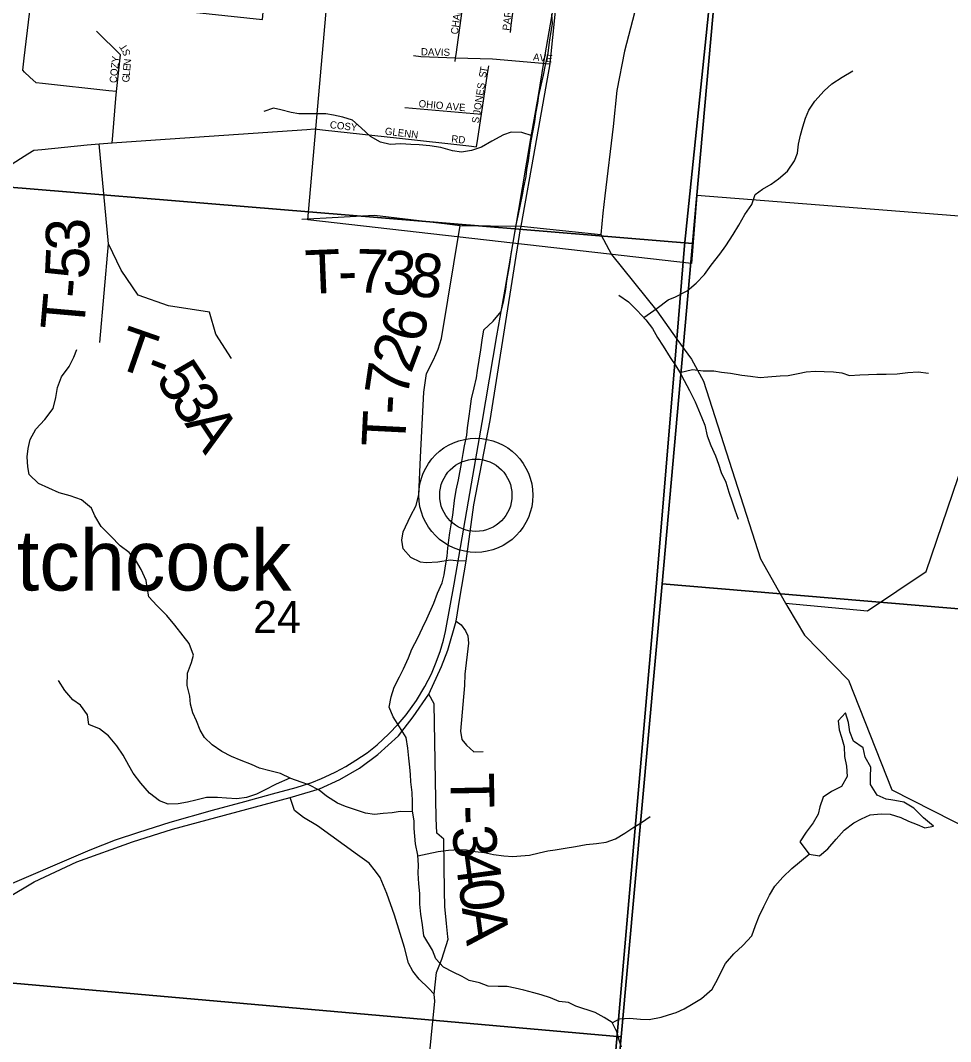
# Model space of a CAD drawing. Extents: x 1715311 to 2083412, y 146837 to 553079.
# Drawn here: x 1943778 to 1950183, y 317977 to 325005 of the extents above; entities that cross this region are included whole.
import ezdxf

# ---------------------------------------------------------------- set-up
doc = ezdxf.new("R2010")
doc.units = 0
for name, color, linetype in [('GM_X_City_Street', 7, 'Continuous'), ('GM_X_City_Street_Text', 7, 'Continuous'), ('GM_X_Corporation', 7, 'Continuous'), ('GM_X_County_Road', 7, 'Continuous'), ('GM_X_Minor_Lake', 7, 'Continuous'), ('GM_X_Minor_River', 7, 'Continuous'), ('GM_X_Rail_Line', 7, 'Continuous'), ('GM_X_Section', 7, 'Continuous'), ('GM_X_Section_Text', 7, 'Continuous'), ('GM_X_State_Route', 7, 'Continuous'), ('GM_X_Township', 7, 'Continuous'), ('GM_X_Township_Road', 7, 'Continuous'), ('GM_X_Township_Road_Text', 7, 'Continuous'), ('GM_X_Township_ROW', 7, 'Continuous'), ('GM_X_Township_Subdivision', 7, 'Continuous'), ('GM_X_Township_Subdivision_Text', 7, 'Continuous'), ('GM_X_Unincorporated', 7, 'Continuous'), ('GM_X_Unincorporated_Location', 7, 'Continuous'), ('GM_X_Unincorporated_Text', 7, 'Continuous')]:
    doc.layers.add(name, color=color, linetype=linetype)

msp = doc.modelspace()

# ---------------------------------------------------------------- linework, layer by layer
at = {"layer": 'GM_X_City_Street'}
for points in [[(1946771.3, 324722.5), (1946774.9, 324748.4), (1946778.1, 324770.9), (1946845.8, 325255.6), (1946879.7, 325497.9), (1946894.4, 325623.4)], [(1947151.9, 324920.9), (1947158.6, 324971.5), (1947185.4, 325173.7), (1947189.9, 325207.4), (1947194.6, 325275.2), (1947198.1, 325326.2)], [(1946485, 324762.6), (1946535.3, 324756), (1946774.9, 324748.4), (1947028.3, 324740.4), (1947426.8, 324706.1)], [(1946919.6, 324135.6), (1946928, 324191.3), (1946953.4, 324358.5), (1946995.6, 324637.2), (1947004.1, 324693)], [(1946424.9, 324406), (1946477.8, 324401.3), (1946900.5, 324363.3), (1946953.4, 324358.5)], [(1945804.1, 324257.7), (1945857.2, 324251.9), (1946388.4, 324193.8), (1946388.4, 324193.8)], [(1946388.4, 324193.8), (1946866.4, 324141.5), (1946919.6, 324135.6)]]:
    msp.add_lwpolyline(points, dxfattribs=at)
at = {"layer": 'GM_X_Corporation'}
msp.add_lwpolyline([(1951553, 326137.7), (1951320.1, 323573.7), (1948435.1, 323799.8), (1948400, 323332.9), (1945758.3, 323632.3), (1946231.5, 329032.2)], dxfattribs=at)
at = {"layer": 'GM_X_County_Road'}
for points in [[(1944409.8, 324162.4), (1944414.2, 324213.2), (1944436.3, 324467.4), (1944440.4, 324515.1), (1944386.5, 324520.9), (1943929.9, 324570.4), (1943885.9, 324575.2), (1943843.7, 324614.7), (1943806.4, 324649.5), (1943793.8, 324661.5), (1943804, 324745.5), (1943840.9, 325049.5), (1943843.8, 325074.3), (1943905.4, 325120.6), (1943946.2, 325151.2), (1943972, 325170.5), (1944041.4, 325162.5), (1945444, 325010.2), (1945498.9, 325600.7), (1945505.3, 325731.1)], [(1943696.2, 324001.8), (1943828.7, 324086), (1943869.9, 324112.2), (1943925.4, 324117.6), (1944237.8, 324147.5), (1944319.3, 324154.6), (1944409.8, 324162.4), (1944707.2, 324182.7), (1945751, 324254.1), (1945804.1, 324257.7)]]:
    msp.add_lwpolyline(points, dxfattribs=at)
at = {"layer": 'GM_X_Minor_Lake'}
for points in [[(1949772.8, 319639.8), (1949740.7, 319645.3), (1949678.9, 319673.3), (1949631, 319745.3), (1949633, 319799.3), (1949635, 319865.4), (1949595.1, 319935.4), (1949581.1, 319999.5), (1949515.2, 320043.4), (1949489.3, 320109.5), (1949479.3, 320173.5), (1949459.3, 320239.5), (1949409.5, 320183.5), (1949415.5, 320121.5), (1949431.5, 320071.4), (1949449.5, 320007.4), (1949453.5, 319939.3), (1949467.5, 319873.3), (1949471.5, 319801.3), (1949431.6, 319733.2), (1949363.9, 319699.1), (1949306.1, 319659.1), (1949282.2, 319593), (1949272.2, 319541), (1949236.4, 319483), (1949188.5, 319418.9), (1949144.7, 319350.8)], [(1949144.7, 319350.8), (1949208.5, 319266.8), (1949280.3, 319254.8), (1949338.1, 319302.9), (1949395.9, 319369), (1949451.7, 319431), (1949517.5, 319483.1), (1949569.3, 319509.1), (1949629.1, 319537.2), (1949704.9, 319545.2), (1949766.7, 319541.3), (1949840.5, 319519.3), (1949894.3, 319493.3), (1949954.2, 319471.3), (1950006, 319447.3), (1950065.8, 319459.4), (1949996, 319517.4), (1949930.2, 319583.4), (1949862.4, 319625.4), (1949798.6, 319635.3), (1949772.8, 319639.8)]]:
    msp.add_lwpolyline(points, dxfattribs=at)
at = {"layer": 'GM_X_Minor_River'}
for points in [[(1946555, 318705.5), (1946547.3, 318780.9), (1946535.6, 318855), (1946527.9, 318923.1), (1946528.3, 318995.2), (1946522.6, 319063.2), (1946516.9, 319135.3), (1946519.1, 319191.3), (1946515.4, 319259.4), (1946499.8, 319337.5), (1946494, 319389.6), (1946490.3, 319443.7), (1946490.5, 319495.7), (1946478.8, 319563.8), (1946477.1, 319627.9), (1946475.4, 319691.9), (1946467.7, 319764), (1946464, 319814.1), (1946460.2, 319866.1), (1946452.5, 319928.2), (1946446.8, 319996.3), (1946435.1, 320070.4), (1946387.6, 320142.6), (1946346, 320212.9), (1946318.3, 320279.1), (1946330.6, 320349), (1946352.8, 320417), (1946389, 320486.9), (1946415.2, 320542.8), (1946451.5, 320618.7), (1946473.7, 320676.7), (1946513.9, 320756.5), (1946546.1, 320824.5), (1946576.3, 320886.4), (1946624.7, 320994.2), (1946650.9, 321064.2), (1946681.2, 321134.1), (1946695.4, 321188.1), (1946705.6, 321250.1), (1946715.9, 321318.1), (1946722.1, 321372.1), (1946728.3, 321428.1), (1946734.6, 321478.1), (1946744.8, 321534.1), (1946755, 321600.1), (1946767.4, 321700.1), (1946779.7, 321772.1), (1946794, 321844.1), (1946814.4, 321956.1), (1946826.7, 322024.1), (1946836.9, 322078.1), (1946851.2, 322150.1), (1946857.4, 322200.1), (1946867.7, 322280.1), (1946875.9, 322332.1), (1946884.2, 322400.1), (1946902.5, 322476.1), (1946918.7, 322546.1), (1946925, 322596.1), (1946937.2, 322666.1), (1946947.5, 322738.1), (1946957.8, 322804.1), (1946970.1, 322876.1), (1947034.2, 322933.9), (1947088.3, 323001.7), (1947104.6, 323065.7), (1947120.9, 323153.6), (1947127.2, 323211.7), (1947139.4, 323277.7), (1947149.7, 323343.7), (1947157.9, 323397.7), (1947168.2, 323463.7), (1947180.4, 323531.7), (1947188.6, 323585.7), (1947204.9, 323659.7), (1947221.2, 323737.7), (1947235.5, 323805.6), (1947243.7, 323857.6), (1947260, 323929.6), (1947266.2, 323979.6), (1947276.4, 324037.6), (1947284.6, 324093.6), (1947292.9, 324161.7), (1947307.2, 324235.6), (1947321.4, 324307.6), (1947327.7, 324363.7), (1947340, 324435.7), (1947348.2, 324487.7), (1947364.4, 324559.6), (1947380.7, 324627.6), (1947395, 324699.6), (1947411.3, 324779.6), (1947421.6, 324855.6), (1947431.9, 324927.6), (1947442.1, 324981.6), (1947438.4, 325047.7)], [(1948070.8, 322960.9), (1948162, 323025), (1948238, 323080.7), (1948290, 323102.5), (1948370, 323144.1), (1948432.1, 323195.9), (1948488.2, 323255.7), (1948534.4, 323319.6), (1948594.5, 323395.3), (1948636.7, 323453.2), (1948686.9, 323531.1), (1948725.1, 323594.9), (1948767.3, 323668.8), (1948815.5, 323738.7), (1948837.8, 323806.6), (1948887.8, 323842.4), (1948947.8, 323878.2), (1948997.8, 323914), (1949059.9, 323967.8), (1949108.1, 324037.6), (1949128.3, 324091.6), (1949136.6, 324153.6), (1949150.8, 324215.6), (1949167, 324271.5), (1949183.2, 324331.5), (1949207.4, 324387.4), (1949247.6, 324449.3), (1949311.7, 324519.1), (1949365.8, 324568.9), (1949437.8, 324614.6), (1949509.9, 324658.3)], [(1947302.5, 324211.3), (1947231.3, 324234), (1947157.5, 324236.3), (1947105.6, 324218.5), (1947023.5, 324172.9), (1946953.5, 324133.1), (1946883.6, 324109.4), (1946815.7, 324097.7), (1946753.9, 324108), (1946672.2, 324130.4), (1946598.4, 324142.7), (1946524.6, 324149.1), (1946466.7, 324151.3), (1946396.9, 324155.6), (1946325.1, 324152), (1946257.3, 324166.3), (1946189.6, 324206.6), (1946124, 324265), (1946064.4, 324319.2), (1945998.6, 324339.6), (1945934.8, 324353.9), (1945881, 324362.1), (1945695.4, 324362.9), (1945643.5, 324371.2), (1945571.8, 324389.5), (1945519.9, 324399.8), (1945454, 324378)], [(1947899, 323114.2), (1947964.6, 323067.9), (1948026.2, 323007.5), (1948085.8, 322945.2), (1948131.4, 322885), (1948165.1, 322822.8), (1948204.7, 322762.6), (1948252.3, 322684.3), (1948291.9, 322628.1), (1948323.6, 322575.9), (1948349.4, 322525.8), (1948385, 322457.6), (1948424.5, 322379.3), (1948448.3, 322325.2), (1948470, 322269), (1948491.7, 322218.9), (1948507.3, 322146.8), (1948533, 322078.6), (1948564.6, 322008.4), (1948584.3, 321950.3), (1948604, 321894.2), (1948635.7, 321826), (1948655.3, 321757.9), (1948679, 321691.7), (1948698.7, 321635.6), (1948720.4, 321571.4)], [(1946479.8, 319558.2), (1946393, 319560.2), (1946337.1, 319550.4), (1946275.2, 319546.7), (1946217.3, 319539), (1946153.5, 319549.2), (1946085.8, 319571.6), (1946016, 319593.9), (1945962.2, 319618.2), (1945886.6, 319666.5), (1945834.9, 319706.8), (1945765.2, 319743.1), (1945711.4, 319763.4), (1945639.7, 319787.7), (1945570, 319822.1), (1945496.3, 319840.4), (1945424.5, 319858.8), (1945368.7, 319885), (1945299, 319911.4), (1945231.3, 319939.7), (1945165.6, 319974), (1945097.9, 320020.3), (1945046.3, 320070.6), (1945016.5, 320120.8), (1944990.9, 320185), (1944965.2, 320239.1), (1944949.5, 320299.2), (1944945.7, 320353.3), (1944926.1, 320427.4), (1944928.4, 320513.5), (1944956.7, 320585.4), (1944970.9, 320637.4), (1944939.3, 320717.6), (1944899.6, 320769.8), (1944842.1, 320842.1), (1944786.5, 320910.4), (1944716.9, 320978.8), (1944661.3, 321037.1), (1944651.6, 321101.2), (1944643.9, 321151.2), (1944610.2, 321225.5), (1944570.6, 321291.7), (1944526.9, 321343.9), (1944465.3, 321388.2), (1944399.7, 321454.6), (1944334.1, 321520.9), (1944290.6, 321595.2), (1944266.8, 321647.3), (1944199.2, 321705.7), (1944121.5, 321732), (1944045.8, 321754.4), (1943974.1, 321786.8), (1943902.4, 321817.1), (1943838.8, 321879.4), (1943829.1, 321933.5), (1943825.4, 322001.6), (1943831.6, 322057.6), (1943845.8, 322119.6), (1943884.1, 322191.5), (1943946.2, 322257.2), (1944004.4, 322335), (1944022.7, 322409), (1944033, 322479), (1944061.2, 322552.9), (1944113.4, 322622.8), (1944145.6, 322686.7), (1944165.8, 322740.6)], [(1948319.5, 322582.7), (1948405.6, 322601.6), (1948479.3, 322593.2), (1948553.2, 322592.9), (1948605, 322584.7), (1948668.8, 322576.4), (1948746.6, 322564.1), (1948806.4, 322555.8), (1948872.2, 322547.5), (1948924.1, 322551.3), (1949010, 322558.9), (1949065.8, 322560.7), (1949133.7, 322574.4), (1949189.6, 322586.2), (1949251.5, 322589.9), (1949313.4, 322589.6), (1949377.2, 322585.3), (1949435, 322579.1), (1949486.8, 322560.9), (1949558.7, 322564.6), (1949618.6, 322568.3), (1949674.4, 322570.1), (1949740.3, 322569.8), (1949816.1, 322573.5), (1949890, 322581.1), (1949959.8, 322586.8), (1950031.6, 322576.5)], [(1945633.2, 319790.9), (1945539.8, 319748.1), (1945459.8, 319706.5), (1945403.8, 319680.7), (1945335.8, 319657), (1945267.9, 319647.3), (1945196.1, 319651.6), (1945134.3, 319655.9), (1945058.4, 319656.2), (1944986.5, 319638.6), (1944928.6, 319624.8), (1944864.7, 319613.1), (1944794.8, 319611.4), (1944735.1, 319633.7), (1944667.4, 319686), (1944607.9, 319754.4), (1944554.3, 319824.7), (1944524.6, 319876.8), (1944485, 319947.1), (1944441.4, 320013.3), (1944385.8, 320081.6), (1944322.1, 320129.9), (1944250.4, 320158.3), (1944240.7, 320226.4), (1944191.1, 320292.6), (1944139.4, 320328.9), (1944083.8, 320393.2), (1944040.2, 320461.5)], [(1946515.7, 319254.6), (1946579.3, 319269.1), (1946655.2, 319284.8), (1946727.1, 319294.5), (1946799, 319298.2), (1946850.8, 319296), (1946908.7, 319285.7), (1946974.5, 319277.4), (1947036.3, 319265.1), (1947108.1, 319254.8), (1947169.9, 319250.5), (1947223.8, 319254.3), (1947283.7, 319260), (1947349.6, 319275.7), (1947409.5, 319289.5), (1947461.4, 319297.2), (1947529.3, 319308.9), (1947601.2, 319318.6), (1947673.1, 319332.3), (1947745, 319340), (1947812.8, 319349.7), (1947874.8, 319371.5), (1947940.8, 319411.2), (1947994.8, 319447), (1948054.9, 319484.8), (1948114.9, 319526.5)], [(1948813.8, 318704.2), (1948840, 318774.8), (1948866.2, 318840.8), (1948896.4, 318906.7), (1948936.6, 318984.5), (1948972.8, 319046.4), (1949029, 319108.2), (1949091.1, 319168), (1949208.5, 319266.8)], [(1947916.3, 317937.4), (1947900.2, 317987.5), (1947886.2, 318043.5), (1947852.1, 318107.6), (1947798.1, 318141.7), (1947736, 318177.7), (1947603.9, 318221.6), (1947551.8, 318245.6), (1947487.8, 318253.6), (1947427.7, 318277.6), (1947363.7, 318297.6), (1947313.6, 318311.6), (1947245.6, 318331.6), (1947185.5, 318343.5), (1947129.5, 318355.5), (1947067.4, 318355.5), (1946999.4, 318359.4), (1946939.3, 318381.4), (1946869.2, 318397.4), (1946819.2, 318425.4), (1946757.1, 318455.4), (1946691.1, 318489.4), (1946639, 318547.5), (1946616.9, 318605.6), (1946555, 318705.5)], [(1947852.8, 318106.4), (1947904.1, 318133.7), (1947972.2, 318137.8), (1948048.2, 318131.8), (1948108.3, 318129.9), (1948190.3, 318146), (1948240.4, 318160), (1948294.4, 318176.1), (1948348.4, 318202.2), (1948400.4, 318232.3), (1948468.5, 318274.4), (1948540.5, 318336.6), (1948580.5, 318408.8), (1948606.5, 318460.9), (1948634.4, 318515), (1948690.4, 318581.2), (1948752.4, 318637.3), (1948813.8, 318704.2)]]:
    msp.add_lwpolyline(points, dxfattribs=at)
at = {"layer": 'GM_X_Rail_Line'}
msp.add_lwpolyline([(1942946, 318733.5), (1944258.6, 319297.5), (1944433.1, 319364.3), (1944594.2, 319419.1), (1944809.3, 319487.7), (1945100.6, 319570.2), (1945324.2, 319628.9), (1945514, 319681.8), (1945677, 319726.1), (1945784.8, 319760.5), (1945851, 319788.1), (1945906.8, 319812.4), (1945950.7, 319833.9), (1946017.9, 319870.1), (1946088.5, 319913), (1946164.8, 319964.5), (1946233.9, 320019.4), (1946314.9, 320094.2), (1946380.3, 320161.4), (1946434.6, 320226.8), (1946504.7, 320324), (1946562.9, 320421.8), (1946608.2, 320508.5), (1946636.3, 320575.8), (1946668.2, 320661.1), (1946691.1, 320739.3), (1946705.4, 320798.9), (1946765, 321126), (1946883.3, 321815.9), (1946957.2, 322237.8), (1947059.2, 322834.3), (1947115.9, 323155.1), (1947207.5, 323689.6), (1947293.3, 324193.1), (1947345.3, 324487.7), (1947382.5, 324715.2), (1947446.3, 325083.7)], dxfattribs=at)
at = {"layer": 'GM_X_Section'}
for points in [[(1943636.2, 329367.4), (1948878.6, 328789.8), (1948672.9, 326443.5), (1948406.9, 323469.3), (1943174.4, 323900.9)], [(1948672.9, 326443.5), (1954563.6, 326023.5), (1954105.8, 320629), (1948197.3, 321127.1), (1948406.9, 323469.3)], [(1943174.4, 323900.9), (1948406.9, 323469.3), (1948197.3, 321127.1), (1947914.1, 318010.6), (1942687, 318470.6)], [(1948197.3, 321127.1), (1954105.8, 320629), (1953643.2, 315366.5), (1947726.7, 315880.4), (1947914.1, 318010.6)], [(1947914.1, 318010.6), (1947726.7, 315880.4), (1947440.5, 312674.1), (1942190, 313025.5), (1942687, 318470.6)]]:
    msp.add_lwpolyline(points, close=True, dxfattribs=at)
at = {"layer": 'GM_X_State_Route'}
for points in [[(1948199.9, 326181.2), (1948248, 326175.9), (1948162.8, 326014.7), (1948103.6, 325845.9), (1948055.7, 325557.2), (1948034.4, 325176.6), (1948006.6, 325057.4), (1947938, 324794.3), (1947885.8, 324523.1), (1947860.2, 324275.4), (1947802.3, 323798.6)], [(1947324.6, 324138.6), (1947426.8, 324706.1), (1947463.3, 325069.1), (1947507.7, 325293), (1947592.4, 325582.8)], [(1947222.5, 323569.5), (1947225.7, 323589.5), (1947324.6, 324138.6)], [(1947802.3, 323798.6), (1947787.6, 323677.7), (1947774.5, 323530.8), (1947849.5, 323393.2), (1948159.9, 323005.8), (1948297.9, 322811.6), (1948399.5, 322673.9), (1948482, 322522.6), (1948874.1, 321299.1), (1949047.1, 320993.4), (1949062.5, 320966.1), (1949178.1, 320772.9), (1949480.2, 320464.3), (1949778.4, 319708.5), (1950338.7, 319424.1), (1951187, 318419.9), (1951547.6, 318200.1), (1952061.5, 317886.8)], [(1946804.8, 321028.6), (1946847.6, 321283.5), (1946899.5, 321669.9), (1947012.3, 322252.2), (1947222.5, 323569.5)], [(1943826.1, 319048.7), (1943872.1, 319075.4), (1944166.8, 319213.6), (1944548.9, 319351.8), (1944825.1, 319439.3), (1945634.9, 319656.9), (1945836.6, 319717.1), (1945978.1, 319781.8), (1946113.5, 319858.6), (1946238.5, 319951.9), (1946382.2, 320082.3), (1946483.7, 320211.1), (1946591.3, 320368.7), (1946677.6, 320558.2), (1946721.6, 320670.4), (1946778.4, 320871), (1946804.8, 321028.6)], [(1942958.7, 318455.9), (1943453.2, 318807.2), (1943563.7, 318886.6), (1943729.4, 318992.5), (1943826.1, 319048.7)]]:
    msp.add_lwpolyline(points, dxfattribs=at)
at = {"layer": 'GM_X_Township'}
for points in [[(1949822.6, 339497.5), (1949762.5, 338856.4), (1949604.2, 337168), (1949357.5, 334202.1), (1949225.1, 332794), (1949122.3, 331708.5), (1948898.9, 329109.9), (1948872.7, 328747), (1948828.6, 328232.6), (1948788.5, 327807.6), (1948803.4, 327694.2), (1948791.4, 327612.1), (1948771.5, 327408.1), (1948732.6, 327011.5), (1948684.1, 326651.9), (1948662, 326462.8), (1948636.3, 326216.3), (1948351.3, 323456.9), (1948297.9, 322811.6), (1948156.8, 321106.8), (1947308.2, 311382.6)], [(1947308.2, 311382.6), (1948156.8, 321106.8), (1948297.9, 322811.6), (1948351.3, 323456.9), (1948636.3, 326216.3), (1948662, 326462.8), (1948684.1, 326651.9), (1948732.6, 327011.5), (1948771.5, 327408.1), (1948791.4, 327612.1), (1948803.4, 327694.2), (1948788.5, 327807.6), (1948828.6, 328232.6), (1948872.7, 328747), (1948898.9, 329109.9), (1949122.3, 331708.5), (1949225.1, 332794), (1949357.5, 334202.1), (1949604.2, 337168), (1949762.5, 338856.4), (1949822.6, 339497.5)]]:
    msp.add_lwpolyline(points, dxfattribs=at)
at = {"layer": 'GM_X_Township_Road'}
for points in [[(1944324.3, 322787.3), (1944384.5, 323467.1), (1944319.3, 324154.6)], [(1945715.7, 323637.2), (1946217.3, 323663.9), (1946716.9, 323603.9)], [(1946847.6, 321283.5), (1946778.4, 321286.6), (1946737.5, 321289.8), (1946652.5, 321277.2), (1946572.2, 321270.9), (1946532.9, 321277.2), (1946467.2, 321308.2), (1946413.4, 321367.5), (1946404.1, 321426.9), (1946413.4, 321486.2), (1946465.3, 321591.9), (1946502.4, 321666.1), (1946520.9, 321742.2), (1946533.9, 321998.1), (1946555.9, 322447.3), (1946574.7, 322575), (1946621.6, 322668.9), (1946655.4, 322742.1), (1946677.9, 322815.4), (1946806.5, 323593.1)], [(1946716.9, 323603.9), (1946806.5, 323593.1), (1947225.7, 323589.5), (1947774.5, 323530.8)], [(1945231.2, 322679.1), (1945123.2, 322844.7), (1945079.6, 322996.1), (1944798.4, 323039.5), (1944589.5, 323113), (1944472.1, 323286), (1944384.5, 323467.1)], [(1949047.1, 320993.4), (1949611.1, 320942.3), (1950014.3, 321212.9), (1950271.6, 321966.9), (1950884.6, 322518.1)], [(1946778.4, 320871), (1946813, 320845.8), (1946842.9, 320803.3), (1946860.2, 320770.3), (1946863.4, 320718.3), (1946838.2, 320505.8), (1946835.2, 320427.9), (1946808, 320112.6), (1946818.5, 320055), (1946848.9, 320017.1), (1946901, 319970.4), (1946965.4, 319973.5)], [(1946699, 319010.8), (1946693.5, 319369.2), (1946645.1, 319411.7), (1946642, 319514.7), (1946627.6, 320300.5), (1946591.3, 320368.7)], [(1946300.1, 314899), (1946632.4, 318254), (1946627.3, 318304.1), (1946588.5, 318344.2), (1946524, 318405.6), (1946479.5, 318460.7), (1946449.5, 318517.1), (1946421.9, 318624.6), (1946354.6, 318846.5), (1946300.4, 318995.2), (1946254.3, 319107.3), (1946223.7, 319149.8), (1946180, 319204.1), (1946100, 319262.4), (1945823, 319461.1), (1945726.7, 319518.4), (1945665, 319566.5), (1945634.9, 319656.9)], [(1946627.3, 318304.1), (1946642.4, 318452.5), (1946680.5, 318545.1), (1946722.6, 318681.4), (1946721, 318697.2), (1946712.3, 318789.1)]]:
    msp.add_lwpolyline(points, dxfattribs=at)
at = {"layer": 'GM_X_Township_ROW'}
msp.add_lwpolyline([(1946712.3, 318789.1), (1946701, 318906.8), (1946700.5, 318912.1), (1946699, 319010.8)], dxfattribs=at)
at = {"layer": 'GM_X_Township_Subdivision'}
msp.add_lwpolyline([(1944440.4, 324515.1), (1944466.3, 324767.7), (1944302.7, 324930.3)], dxfattribs=at)
at = {"layer": 'GM_X_Unincorporated'}
for radius in [392.8, 249]:
    msp.add_circle((1946914.2, 321736.6), radius, dxfattribs=at)
at = {"layer": 'GM_X_Unincorporated_Location'}
msp.add_line((1946914.2, 321736.6), (1946914.2, 321736.6), dxfattribs=at)

# ---------------------------------------------------------------- texts
at = {"layer": 'GM_X_City_Street_Text'}
for s, rotation, p in [('CHARLOTTE', 82.35822, (1946790.1, 324906.4)), ('PARK AVE', 83.38666, (1947146.5, 324932.6)), ('DAVIS', 358.66861, (1946535.6, 324764.9)), ('AVE', 353.88009, (1947306.4, 324729.7)), ('T', 79.05978, (1946989, 324641.4)), ('S', 81.08559, (1946983.7, 324607.1)), ('JONES', 81.25414, (1946944.1, 324352.2)), ('OHIO AVE', 354.88206, (1946518.6, 324408.5)), ('S', 82.87834, (1946935.3, 324294.7)), ('COSY', 353.83298, (1945907.2, 324263.3)), ('GLENN', 352.99867, (1946285.7, 324219.3)), ('RD', 353.99459, (1946743.2, 324166.5))]:
    msp.add_text(s, height=50, rotation=rotation, dxfattribs=at).set_placement(p)
at = {"layer": 'GM_X_Section_Text'}
msp.add_text('24', height=221, rotation=0.00001, dxfattribs=at).set_placement((1945380.4, 320788.7))
at = {"layer": 'GM_X_Township_Road_Text'}
for s, rotation, p in [('3', 90.93134, (1944254.7, 323424.2)), ('5', 87.27868, (1944245.6, 323220.2)), ('T', 2.34491, (1945744.2, 323122.1)), ('7', 358.25641, (1946085.9, 323133.2)), ('3', 355.41052, (1946266.7, 323127.8)), ('8', 353.59602, (1946448.4, 323113.2)), ('-', 85.06534, (1944234.3, 323085.9)), ('-', 0.88212, (1945966.4, 323131.2)), ('T', 84.95205, (1944214.5, 322862.2)), ('6', 75.73947, (1946542.3, 322774.2)), ('T', 340.8135, (1944417.4, 322623.2)), ('2', 69.28381, (1946466.4, 322567.6)), ('-', 338.96218, (1944626.5, 322550.5)), ('5', 303.47889, (1944702.8, 322536.9)), ('7', 81.51302, (1946443.6, 322402.6)), ('3', 303.47888, (1944804, 322384)), ('-', 86.65395, (1946437.2, 322287.8)), ('A', 303.47889, (1944905.1, 322231.1)), ('T', 87.15151, (1946426.1, 322064.8)), ('T', 271.06296, (1946738.4, 319825.3)), ('-', 271.24778, (1946742.6, 319600.3)), ('3', 276.41468, (1946747.2, 319448.7)), ('4', 277.64506, (1946768.5, 319259.6)), ('0', 277.65956, (1946792.9, 319077.8)), ('A', 277.6638, (1946817.4, 318896.1))]:
    msp.add_text(s, height=300, rotation=rotation, dxfattribs=at).set_placement(p)
at = {"layer": 'GM_X_Township_Subdivision_Text'}
for s, rotation, p in [('T', 123.8199, (1944520.6, 324816.3)), ('COZY', 83.98829, (1944440.4, 324571.7)), ('S', 108.21374, (1944538.1, 324769.5)), ('E', 84.80449, (1944534, 324655.4)), ('N', 84.80449, (1944537.2, 324690.5)), ('G', 84.80449, (1944526.9, 324576.5)), ('L', 84.80449, (1944530.8, 324620.4))]:
    msp.add_text(s, height=50, rotation=rotation, dxfattribs=at).set_placement(p)
at = {"layer": 'GM_X_Unincorporated_Text'}
msp.add_text('Hitchcock', height=417, rotation=0.00001, dxfattribs=at).set_placement((1943226.6, 321081.3))

doc.saveas('drawing.dxf')
